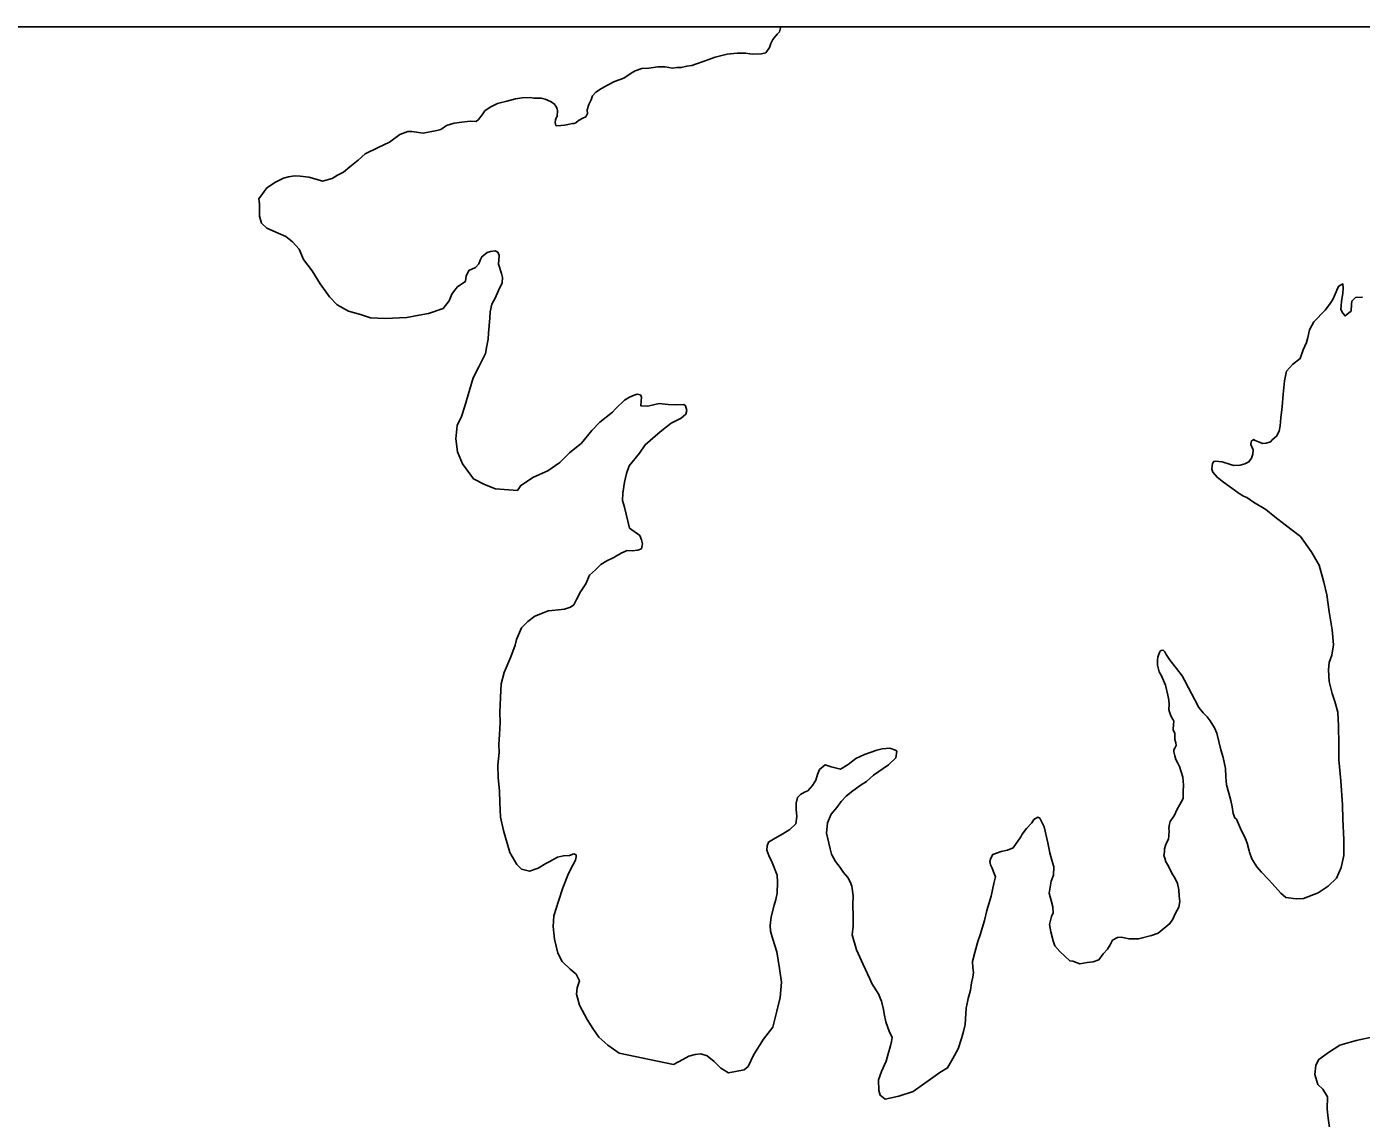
# Model space of a CAD drawing. Extents: x 1377389 to 1380723, y 1168351 to 1170484.
# Drawn here: x 1377662.47 to 1377701.24, y 1170357.04 to 1170388.77 of the extents above; entities that cross this region are included whole.
import ezdxf

# ---------------------------------------------------------------- set-up
doc = ezdxf.new("R2010")
doc.units = 0
doc.layers.add('B_Fill', color=7, linetype='Continuous')
doc.layers.add('B_Text', color=7, linetype='Continuous')

msp = doc.modelspace()

# ---------------------------------------------------------------- linework, layer by layer
at = {"layer": 'B_Fill'}
for points in [[(1377684.362, 1170388.771), (1377684.368, 1170388.742), (1377684.339, 1170388.621), (1377684.27, 1170388.55), (1377684.142, 1170388.398), (1377684.084, 1170388.287), (1377684.045, 1170388.167), (1377683.937, 1170388.015), (1377683.818, 1170387.983), (1377683.548, 1170387.97), (1377683.348, 1170387.997), (1377683.107, 1170388.004), (1377682.818, 1170387.97), (1377682.469, 1170387.885), (1377682.15, 1170387.771), (1377681.931, 1170387.688), (1377681.792, 1170387.646), (1377681.642, 1170387.624), (1377681.483, 1170387.581), (1377681.353, 1170387.58), (1377681.233, 1170387.568), (1377681.012, 1170387.605), (1377680.802, 1170387.602), (1377680.543, 1170387.569), (1377680.343, 1170387.556), (1377680.144, 1170387.483), (1377680.025, 1170387.422), (1377679.817, 1170387.279), (1377679.548, 1170387.175), (1377679.339, 1170387.072), (1377679.17, 1170386.97), (1377679.002, 1170386.867), (1377678.903, 1170386.766), (1377678.865, 1170386.645), (1377678.796, 1170386.514), (1377678.748, 1170386.353), (1377678.76, 1170386.243), (1377678.711, 1170386.152), (1377678.622, 1170386.111), (1377678.502, 1170386.049), (1377678.423, 1170385.978), (1377678.374, 1170385.957), (1377678.324, 1170385.957), (1377678.234, 1170385.935), (1377678.094, 1170385.913), (1377677.984, 1170385.902), (1377677.854, 1170385.89), (1377677.844, 1170385.9), (1377677.823, 1170385.99), (1377677.832, 1170386.06), (1377677.851, 1170386.121), (1377677.881, 1170386.161), (1377677.889, 1170386.331), (1377677.878, 1170386.371), (1377677.857, 1170386.431), (1377677.796, 1170386.531), (1377677.685, 1170386.599)], [(1377677.685, 1170386.599), (1377677.534, 1170386.667), (1377677.414, 1170386.696), (1377677.204, 1170386.693), (1377677.094, 1170386.712), (1377676.864, 1170386.699), (1377676.664, 1170386.676), (1377676.415, 1170386.602), (1377676.146, 1170386.539), (1377675.937, 1170386.436), (1377675.779, 1170386.323), (1377675.7, 1170386.212), (1377675.592, 1170386.07), (1377675.523, 1170386.019), (1377675.362, 1170386.027), (1377675.273, 1170386.016), (1377675.113, 1170385.994), (1377674.883, 1170385.971), (1377674.664, 1170385.898), (1377674.495, 1170385.785), (1377674.386, 1170385.754), (1377673.987, 1170385.678), (1377673.656, 1170385.724), (1377673.536, 1170385.723), (1377673.307, 1170385.639), (1377673.01, 1170385.415), (1377672.682, 1170385.26), (1377672.304, 1170385.075), (1377672.097, 1170384.892), (1377671.859, 1170384.698), (1377671.671, 1170384.546), (1377671.502, 1170384.453), (1377671.344, 1170384.361), (1377671.065, 1170384.277), (1377670.904, 1170384.325), (1377670.663, 1170384.402), (1377670.413, 1170384.429), (1377670.253, 1170384.437), (1377670.073, 1170384.404), (1377669.933, 1170384.372), (1377669.695, 1170384.249), (1377669.447, 1170384.085), (1377669.319, 1170383.913), (1377669.211, 1170383.772), (1377669.222, 1170383.692), (1377669.233, 1170383.622), (1377669.228, 1170383.261), (1377669.29, 1170383.061), (1377669.442, 1170382.913), (1377669.774, 1170382.767), (1377669.996, 1170382.67), (1377670.187, 1170382.522), (1377670.38, 1170382.304), (1377670.514, 1170382.006), (1377670.758, 1170381.678), (1377670.993, 1170381.301), (1377671.268, 1170380.924), (1377671.491, 1170380.686), (1377671.814, 1170380.5), (1377672.165, 1170380.405), (1377672.456, 1170380.308), (1377672.887, 1170380.294), (1377673.516, 1170380.322), (1377673.866, 1170380.387), (1377674.145, 1170380.431), (1377674.563, 1170380.577), (1377674.74, 1170380.799), (1377674.818, 1170381.001), (1377674.926, 1170381.143), (1377674.995, 1170381.224), (1377675.213, 1170381.367), (1377675.213, 1170381.387), (1377675.231, 1170381.517), (1377675.309, 1170381.689), (1377675.508, 1170381.771), (1377675.606, 1170381.883), (1377675.645, 1170381.984), (1377675.694, 1170382.084), (1377675.842, 1170382.207), (1377675.942, 1170382.238), (1377676.081, 1170382.26), (1377676.152, 1170382.221), (1377676.193, 1170382.121), (1377676.176, 1170381.87), (1377676.26, 1170381.601), (1377676.292, 1170381.481), (1377676.283, 1170381.331), (1377676.176, 1170381.099), (1377676.079, 1170380.877), (1377675.982, 1170380.706), (1377675.934, 1170380.485), (1377675.927, 1170380.304), (1377675.882, 1170379.863), (1377675.875, 1170379.692), (1377675.837, 1170379.492), (1377675.8, 1170379.271), (1377675.605, 1170378.887), (1377675.439, 1170378.565), (1377675.2, 1170377.74), (1377675.104, 1170377.438), (1377674.977, 1170377.176)], [(1377700.644, 1170366.857), (1377700.586, 1170367.458), (1377700.59, 1170367.909), (1377700.573, 1170368.449), (1377700.558, 1170368.85), (1377700.474, 1170369.159), (1377700.391, 1170369.389), (1377700.306, 1170369.738), (1377700.282, 1170370.079), (1377700.309, 1170370.289), (1377700.386, 1170370.501), (1377700.432, 1170370.802), (1377700.387, 1170371.242), (1377700.3, 1170371.762), (1377700.233, 1170372.262), (1377700.149, 1170372.631), (1377700.012, 1170373.121), (1377699.777, 1170373.518), (1377699.471, 1170373.955), (1377699.027, 1170374.29), (1377698.724, 1170374.526), (1377698.461, 1170374.743), (1377698.108, 1170374.949), (1377697.916, 1170375.086), (1377697.816, 1170375.125), (1377697.695, 1170375.204), (1377697.473, 1170375.361), (1377697.342, 1170375.459), (1377697.2, 1170375.558), (1377697.049, 1170375.676), (1377696.927, 1170375.825), (1377696.896, 1170375.914), (1377696.904, 1170376.005), (1377696.914, 1170376.075), (1377696.953, 1170376.136), (1377697.003, 1170376.146), (1377697.193, 1170376.119), (1377697.434, 1170376.042), (1377697.534, 1170376.013), (1377697.724, 1170376.026), (1377697.854, 1170376.067), (1377697.973, 1170376.119), (1377698.052, 1170376.23), (1377698.09, 1170376.351), (1377698.099, 1170376.471), (1377698.057, 1170376.561), (1377698.026, 1170376.631), (1377698.035, 1170376.711), (1377698.105, 1170376.772), (1377698.155, 1170376.743), (1377698.256, 1170376.704), (1377698.296, 1170376.684), (1377698.366, 1170376.655), (1377698.476, 1170376.667), (1377698.605, 1170376.709), (1377698.645, 1170376.759), (1377698.773, 1170376.871), (1377698.852, 1170377.012), (1377698.879, 1170377.173), (1377698.896, 1170377.404), (1377698.942, 1170377.725), (1377698.968, 1170378.086), (1377699.003, 1170378.477), (1377699.069, 1170378.758), (1377699.236, 1170378.951), (1377699.464, 1170379.124), (1377699.551, 1170379.376), (1377699.648, 1170379.588), (1377699.686, 1170379.738), (1377699.733, 1170379.96), (1377699.86, 1170380.192), (1377700.186, 1170380.527), (1377700.314, 1170380.699), (1377700.412, 1170380.84), (1377700.48, 1170381.001), (1377700.558, 1170381.183), (1377700.587, 1170381.233), (1377700.706, 1170381.295), (1377700.708, 1170381.175), (1377700.7, 1170381.014), (1377700.663, 1170380.793), (1377700.654, 1170380.653), (1377700.646, 1170380.553), (1377700.697, 1170380.443), (1377700.768, 1170380.364), (1377700.818, 1170380.405), (1377700.877, 1170380.456), (1377700.946, 1170380.507), (1377700.954, 1170380.707), (1377700.963, 1170380.797), (1377701.071, 1170380.899), (1377701.271, 1170380.912)], [(1377674.977, 1170377.176), (1377674.932, 1170376.795), (1377674.987, 1170376.415), (1377675.132, 1170376.066), (1377675.447, 1170375.629), (1377675.77, 1170375.463), (1377676.091, 1170375.337), (1377676.722, 1170375.286), (1377676.82, 1170375.437), (1377677.187, 1170375.682), (1377677.605, 1170375.858), (1377677.961, 1170376.104), (1377678.238, 1170376.388), (1377678.584, 1170376.663), (1377678.889, 1170377.038), (1377679.116, 1170377.281), (1377679.483, 1170377.566), (1377679.571, 1170377.668), (1377679.838, 1170377.912), (1377679.977, 1170378.004), (1377680.116, 1170378.066), (1377680.206, 1170378.087), (1377680.296, 1170378.068), (1377680.327, 1170378.008), (1377680.319, 1170377.888), (1377680.31, 1170377.748), (1377680.5, 1170377.74), (1377680.55, 1170377.751), (1377680.84, 1170377.815), (1377681.1, 1170377.788), (1377681.31, 1170377.781), (1377681.56, 1170377.794), (1377681.61, 1170377.755), (1377681.642, 1170377.615), (1377681.614, 1170377.505), (1377681.485, 1170377.393), (1377681.187, 1170377.248), (1377680.87, 1170376.994), (1377680.435, 1170376.617), (1377680.268, 1170376.375), (1377679.973, 1170376.01), (1377679.896, 1170375.789), (1377679.839, 1170375.537), (1377679.783, 1170375.216), (1377679.776, 1170374.996), (1377679.839, 1170374.806), (1377679.976, 1170374.197), (1377680.279, 1170373.98), (1377680.331, 1170373.861), (1377680.362, 1170373.741), (1377680.324, 1170373.6), (1377680.225, 1170373.559), (1377680.055, 1170373.537), (1377679.915, 1170373.545), (1377679.756, 1170373.482), (1377679.607, 1170373.39), (1377679.528, 1170373.339), (1377679.319, 1170373.246), (1377679.15, 1170373.144), (1377678.992, 1170372.981), (1377678.814, 1170372.829), (1377678.707, 1170372.577), (1377678.56, 1170372.345), (1377678.443, 1170372.123), (1377678.385, 1170372.002), (1377678.365, 1170371.971), (1377678.266, 1170371.9), (1377678.087, 1170371.837), (1377677.817, 1170371.814), (1377677.617, 1170371.791), (1377677.409, 1170371.708), (1377677.229, 1170371.636), (1377677.031, 1170371.483), (1377676.844, 1170371.3), (1377676.698, 1170370.957), (1377676.66, 1170370.796), (1377676.535, 1170370.454), (1377676.341, 1170370.001), (1377676.255, 1170369.669), (1377676.23, 1170369.278), (1377676.216, 1170368.847), (1377676.219, 1170368.546), (1377676.204, 1170368.196), (1377676.188, 1170367.905), (1377676.191, 1170367.674), (1377676.156, 1170367.303), (1377676.16, 1170366.943), (1377676.205, 1170366.563), (1377676.21, 1170366.222), (1377676.235, 1170365.792), (1377676.32, 1170365.412), (1377676.499, 1170364.773), (1377676.703, 1170364.425), (1377676.845, 1170364.287), (1377677.076, 1170364.23), (1377677.325, 1170364.313), (1377677.553, 1170364.447), (1377677.642, 1170364.498), (1377677.89, 1170364.631), (1377678.06, 1170364.674), (1377678.24, 1170364.686)], [(1377695.548, 1170364.976), (1377695.577, 1170365.047), (1377695.635, 1170365.158), (1377695.644, 1170365.258), (1377695.652, 1170365.408), (1377695.651, 1170365.449), (1377695.66, 1170365.559), (1377695.689, 1170365.669), (1377695.816, 1170365.851), (1377695.884, 1170366.013), (1377695.962, 1170366.164), (1377696.06, 1170366.336), (1377696.067, 1170366.546), (1377696.075, 1170366.727), (1377696.052, 1170366.957), (1377695.958, 1170367.266), (1377695.907, 1170367.365), (1377695.855, 1170367.475), (1377695.824, 1170367.575), (1377695.792, 1170367.695), (1377695.792, 1170367.755), (1377695.821, 1170367.805), (1377695.86, 1170367.876), (1377695.849, 1170367.956), (1377695.818, 1170368.056), (1377695.826, 1170368.156), (1377695.825, 1170368.226), (1377695.774, 1170368.336), (1377695.774, 1170368.346), (1377695.782, 1170368.486), (1377695.791, 1170368.586), (1377695.77, 1170368.626), (1377695.729, 1170368.706), (1377695.698, 1170368.775), (1377695.667, 1170368.855), (1377695.646, 1170368.925), (1377695.654, 1170369.075), (1377695.643, 1170369.195), (1377695.621, 1170369.345), (1377695.547, 1170369.635), (1377695.495, 1170369.764), (1377695.434, 1170369.904), (1377695.362, 1170370.023), (1377695.32, 1170370.213), (1377695.317, 1170370.373), (1377695.327, 1170370.443), (1377695.355, 1170370.534), (1377695.375, 1170370.584), (1377695.394, 1170370.625), (1377695.424, 1170370.645), (1377695.484, 1170370.646), (1377695.535, 1170370.597), (1377695.565, 1170370.527), (1377695.667, 1170370.378), (1377695.728, 1170370.299), (1377695.871, 1170370.12), (1377696.034, 1170369.902), (1377696.105, 1170369.783), (1377696.218, 1170369.554), (1377696.403, 1170369.205), (1377696.516, 1170368.987), (1377696.648, 1170368.828), (1377696.759, 1170368.709), (1377696.851, 1170368.6), (1377696.973, 1170368.392), (1377697.045, 1170368.242), (1377697.099, 1170367.992), (1377697.162, 1170367.753), (1377697.225, 1170367.533), (1377697.289, 1170367.214), (1377697.302, 1170366.973), (1377697.325, 1170366.733), (1377697.388, 1170366.494), (1377697.451, 1170366.284), (1377697.483, 1170366.094), (1377697.516, 1170365.904), (1377697.567, 1170365.775), (1377697.608, 1170365.735), (1377697.731, 1170365.466), (1377697.875, 1170365.168), (1377697.927, 1170365.038), (1377697.98, 1170364.818), (1377697.99, 1170364.778), (1377698.063, 1170364.589), (1377698.206, 1170364.35), (1377698.338, 1170364.202), (1377698.541, 1170363.984), (1377698.652, 1170363.865), (1377698.896, 1170363.588), (1377699.048, 1170363.46), (1377699.348, 1170363.424), (1377699.558, 1170363.437), (1377699.986, 1170363.593), (1377700.273, 1170363.787), (1377700.52, 1170364.021), (1377700.656, 1170364.333), (1377700.732, 1170364.685), (1377700.726, 1170365.135), (1377700.698, 1170365.736), (1377700.693, 1170366.157), (1377700.644, 1170366.857)], [(1377679.675, 1170358.935), (1377681.259, 1170358.605), (1377681.527, 1170358.749), (1377681.706, 1170358.851), (1377681.885, 1170358.894), (1377682.055, 1170358.916), (1377682.236, 1170358.858), (1377682.438, 1170358.691), (1377682.63, 1170358.503), (1377682.852, 1170358.366), (1377683.311, 1170358.452), (1377683.43, 1170358.554), (1377683.595, 1170358.896), (1377683.87, 1170359.341), (1377684.145, 1170359.695), (1377684.259, 1170360.158), (1377684.354, 1170360.56), (1377684.398, 1170361.001), (1377684.333, 1170361.401), (1377684.257, 1170361.881), (1377684.142, 1170362.25), (1377684.079, 1170362.48), (1377684.067, 1170362.65), (1377684.094, 1170362.9), (1377684.179, 1170363.242), (1377684.227, 1170363.403), (1377684.265, 1170363.584), (1377684.28, 1170363.905), (1377684.268, 1170364.115), (1377684.123, 1170364.474), (1377684.03, 1170364.683), (1377683.968, 1170364.842), (1377683.977, 1170364.963), (1377684.015, 1170365.073), (1377684.214, 1170365.186), (1377684.432, 1170365.309), (1377684.641, 1170365.442), (1377684.808, 1170365.605), (1377684.836, 1170365.816), (1377684.823, 1170366.016), (1377684.821, 1170366.206), (1377684.859, 1170366.367), (1377684.947, 1170366.458), (1377685.067, 1170366.52), (1377685.156, 1170366.561), (1377685.294, 1170366.713), (1377685.392, 1170366.875), (1377685.44, 1170367.036), (1377685.498, 1170367.177), (1377685.666, 1170367.32), (1377685.837, 1170367.262), (1377686.108, 1170367.195), (1377686.336, 1170367.328), (1377686.554, 1170367.502), (1377686.803, 1170367.615), (1377687.161, 1170367.74), (1377687.32, 1170367.782), (1377687.54, 1170367.805), (1377687.711, 1170367.747), (1377687.741, 1170367.718), (1377687.714, 1170367.517), (1377687.506, 1170367.314), (1377687.07, 1170367.018), (1377686.863, 1170366.835), (1377686.684, 1170366.712), (1377686.427, 1170366.528), (1377686.278, 1170366.406), (1377686.13, 1170366.254), (1377686.002, 1170366.082), (1377685.835, 1170365.879), (1377685.728, 1170365.627), (1377685.702, 1170365.336), (1377685.808, 1170364.877), (1377685.85, 1170364.717), (1377685.963, 1170364.508), (1377686.095, 1170364.33), (1377686.197, 1170364.191), (1377686.319, 1170364.042), (1377686.391, 1170363.913), (1377686.442, 1170363.793), (1377686.476, 1170363.513), (1377686.469, 1170363.253), (1377686.474, 1170362.912), (1377686.477, 1170362.632), (1377686.45, 1170362.381), (1377686.576, 1170361.942), (1377686.772, 1170361.513), (1377686.957, 1170361.095), (1377687.019, 1170360.966), (1377687.152, 1170360.747), (1377687.223, 1170360.638), (1377687.264, 1170360.538), (1377687.296, 1170360.448), (1377687.359, 1170360.209), (1377687.38, 1170360.079), (1377687.423, 1170359.849), (1377687.537, 1170359.55), (1377687.578, 1170359.46), (1377687.609, 1170359.391), (1377687.591, 1170359.28), (1377687.563, 1170359.15)], [(1377687.563, 1170359.15), (1377687.496, 1170358.918), (1377687.438, 1170358.707), (1377687.302, 1170358.405), (1377687.215, 1170358.163), (1377687.219, 1170357.853), (1377687.261, 1170357.713), (1377687.403, 1170357.605), (1377687.802, 1170357.69), (1377688.22, 1170357.826), (1377688.993, 1170358.377), (1377689.221, 1170358.51), (1377689.377, 1170358.783), (1377689.524, 1170359.065), (1377689.62, 1170359.367), (1377689.687, 1170359.569), (1377689.735, 1170359.77), (1377689.759, 1170360.241), (1377689.787, 1170360.381), (1377689.815, 1170360.522), (1377689.853, 1170360.663), (1377689.882, 1170360.773), (1377689.919, 1170360.984), (1377689.957, 1170361.145), (1377689.975, 1170361.286), (1377689.953, 1170361.426), (1377689.941, 1170361.606), (1377690.007, 1170361.867), (1377690.103, 1170362.179), (1377690.171, 1170362.38), (1377690.295, 1170362.793), (1377690.362, 1170363.084), (1377690.486, 1170363.496), (1377690.562, 1170363.868), (1377690.609, 1170364.059), (1377690.557, 1170364.209), (1377690.516, 1170364.318), (1377690.465, 1170364.408), (1377690.443, 1170364.508), (1377690.472, 1170364.608), (1377690.531, 1170364.709), (1377690.779, 1170364.803), (1377690.959, 1170364.835), (1377691.128, 1170364.908), (1377691.344, 1170365.221), (1377691.383, 1170365.302), (1377691.511, 1170365.464), (1377691.669, 1170365.636), (1377691.727, 1170365.727), (1377691.837, 1170365.799), (1377691.897, 1170365.769), (1377692.03, 1170365.511), (1377692.136, 1170365.051), (1377692.19, 1170364.761), (1377692.253, 1170364.542), (1377692.305, 1170364.352), (1377692.299, 1170364.112), (1377692.231, 1170363.94), (1377692.175, 1170363.589), (1377692.228, 1170363.379), (1377692.28, 1170363.19), (1377692.283, 1170363.019), (1377692.234, 1170362.909), (1377692.177, 1170362.677), (1377692.22, 1170362.468), (1377692.283, 1170362.198), (1377692.335, 1170362.058), (1377692.477, 1170361.89), (1377692.771, 1170361.623), (1377692.861, 1170361.614), (1377693.062, 1170361.537), (1377693.272, 1170361.57), (1377693.451, 1170361.592), (1377693.611, 1170361.654), (1377693.738, 1170361.826), (1377693.867, 1170361.958), (1377693.945, 1170362.09), (1377694.013, 1170362.221), (1377694.152, 1170362.303), (1377694.262, 1170362.304), (1377694.493, 1170362.257), (1377694.763, 1170362.261), (1377695.142, 1170362.356), (1377695.341, 1170362.429), (1377695.677, 1170362.704), (1377695.765, 1170362.835), (1377695.843, 1170363.007), (1377695.941, 1170363.178), (1377695.969, 1170363.349), (1377695.947, 1170363.499), (1377695.934, 1170363.689), (1377695.902, 1170363.869), (1377695.82, 1170364.038), (1377695.748, 1170364.147), (1377695.625, 1170364.396), (1377695.564, 1170364.496), (1377695.532, 1170364.605), (1377695.501, 1170364.685), (1377695.52, 1170364.786), (1377695.519, 1170364.876), (1377695.548, 1170364.976)], [(1377678.24, 1170364.686), (1377678.359, 1170364.728), (1377678.43, 1170364.699), (1377678.43, 1170364.639), (1377678.412, 1170364.548), (1377678.334, 1170364.397), (1377678.207, 1170364.155), (1377678.042, 1170363.742), (1377677.917, 1170363.359), (1377677.783, 1170362.927), (1377677.767, 1170362.616), (1377677.801, 1170362.246), (1377677.897, 1170361.846), (1377678.02, 1170361.597), (1377678.253, 1170361.38), (1377678.435, 1170361.232), (1377678.527, 1170361.043), (1377678.46, 1170360.832), (1377678.442, 1170360.651), (1377678.526, 1170360.332), (1377678.752, 1170359.914), (1377678.915, 1170359.656), (1377679.089, 1170359.398), (1377679.352, 1170359.171), (1377679.675, 1170358.935)], [(1377701.491, 1170359.395), (1377701.092, 1170359.309), (1377700.613, 1170359.173), (1377700.286, 1170358.958), (1377700.009, 1170358.754), (1377699.921, 1170358.593), (1377699.884, 1170358.322), (1377699.978, 1170358.022), (1377700.12, 1170357.894), (1377700.253, 1170357.665), (1377700.248, 1170357.305), (1377700.271, 1170357.044), (1377700.315, 1170356.774)]]:
    msp.add_lwpolyline(points, dxfattribs=at)
at = {"layer": 'B_Text'}
msp.add_lwpolyline([(1377549.76, 1170388.771), (1378279.156, 1170388.771), (1378279.156, 1169604.285), (1377549.76, 1169604.285)], close=True, dxfattribs=at)

doc.saveas('drawing.dxf')
